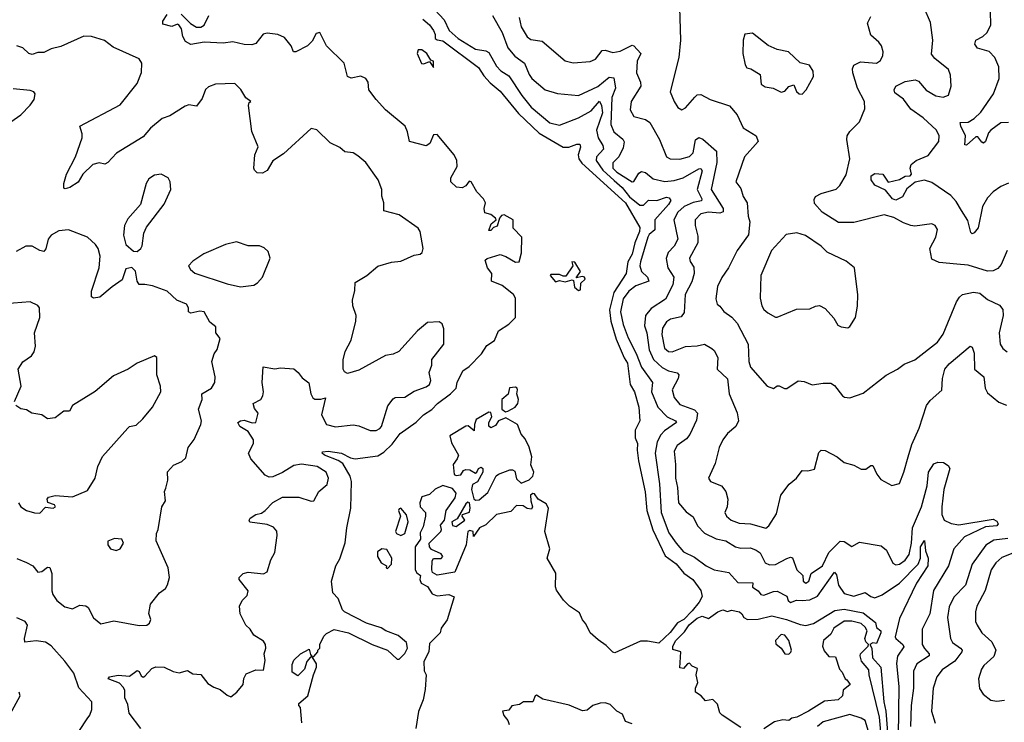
# Model space of a CAD drawing. Extents: x 1771496 to 1971148, y 471553 to 643630.
# Tile 565 of 656: x 1869769 to 1874924, y 600197 to 603872. Entities that reach past the tile are written whole.
import ezdxf

# ---------------------------------------------------------------- set-up
doc = ezdxf.new("R2010")
doc.units = 0

msp = doc.modelspace()

# ---------------------------------------------------------------- linework, layer by layer
at = {"layer": '0CON10XD'}
for points in [[(1873221.4, 603995), (1873228.9, 603765), (1873220, 603675), (1873174.2, 603494.2), (1873195, 603444), (1873215, 603413.8), (1873235, 603401.2), (1873255, 603411.2), (1873303.4, 603466.6), (1873315, 603478.8), (1873335, 603481.2), (1873383.3, 603455), (1873485, 603421.1), (1873524.4, 603375), (1873557.1, 603307.1), (1873623.8, 603265), (1873634.2, 603235), (1873563.5, 603155), (1873518.8, 603025), (1873545, 602988.6), (1873557.2, 602947.2), (1873578.2, 602915), (1873582.9, 602845), (1873591.5, 602815), (1873585, 602746.2), (1873525.5, 602665), (1873480.5, 602575), (1873445, 602524.2), (1873422.5, 602477.5), (1873412.7, 602412.7), (1873420, 602385), (1873435, 602374.4), (1873455, 602346.2), (1873497, 602317), (1873524.8, 602284.8), (1873582.8, 602175), (1873586.8, 602085), (1873594.6, 602055), (1873682.5, 601955), (1873716, 601944), (1873735, 601956.7), (1873745, 601956.7), (1873773, 601943), (1873785, 601944), (1873845, 601983.8), (1873875, 601980), (1873918.3, 601961.7), (1873975, 601972), (1874015, 601971.2), (1874035, 601958.8), (1874075.7, 601905.7), (1874087.7, 601897.7), (1874115, 601894.2), (1874185, 601918), (1874305, 602013.3), (1874365, 602044), (1874398.9, 602071.1), (1874455, 602092.9), (1874574.3, 602185), (1874602.7, 602227.3), (1874673.9, 602396.1), (1874688.9, 602421.1), (1874705, 602434.3), (1874762.6, 602447.4), (1874795, 602441.4), (1874835, 602409.2), (1874898.6, 602378.6), (1874915, 602356.2), (1874917.1, 602325), (1874896, 602235), (1874902.7, 602175), (1874915, 602151.9), (1874938.8, 602135)], [(1871943.1, 603923.1), (1871991, 603871), (1872018.1, 603815), (1872065, 603773.3), (1872155, 603718.8), (1872208.8, 603708.8), (1872225, 603700), (1872265, 603628.7), (1872288.2, 603605), (1872329.4, 603579.4), (1872398.1, 603475), (1872446.3, 603415), (1872545, 603333.3), (1872595, 603320), (1872695, 603358.4), (1872760.8, 603395), (1872805, 603445.7), (1872815, 603422.9), (1872820, 603385), (1872788.5, 603295), (1872797.4, 603255), (1872821.2, 603215), (1872825.8, 603195), (1872788, 603155), (1872786.5, 603135), (1872821.3, 603085), (1872880.6, 603030.6), (1872923.9, 602993.9), (1872961.3, 602945), (1873015, 602902.3), (1873035, 602901.8), (1873061.5, 602928.5), (1873105, 602926.2), (1873155, 602943.3), (1873169.9, 602939.9), (1873177.4, 602927.4), (1873166.1, 602905), (1873093.9, 602825), (1873095, 602773.1), (1873065, 602748.5), (1873057.5, 602735), (1873018.4, 602605), (1873016.3, 602585), (1873024.2, 602555), (1873055.3, 602525), (1873062.2, 602505), (1872995, 602479.8), (1872957.5, 602452.6), (1872928.5, 602411.5), (1872915.2, 602345), (1872928.2, 602278.1), (1872955, 602207.7), (1872996.8, 602126.8), (1873024.2, 602054.2), (1873081.4, 601975), (1873076.1, 601925), (1873110.2, 601845), (1873158.9, 601795), (1873203.1, 601775), (1873207.9, 601765), (1873145, 601722.4), (1873125, 601700.4), (1873106, 601664), (1873095.7, 601605.7), (1873118.5, 601445), (1873128.1, 601295), (1873168.1, 601188.1), (1873205, 601134.7), (1873245, 601089), (1873301.1, 601061.1), (1873362.5, 601015), (1873405, 600994.5), (1873480.9, 600980.9), (1873528.9, 600928.9), (1873606.3, 600926.3), (1873605, 600903.8), (1873635, 600885.6), (1873649.2, 600865), (1873665, 600862.7), (1873715, 600881.9), (1873735, 600882.4), (1873785, 600856.9), (1873792.8, 600835), (1873805, 600823.7), (1873835, 600836.7), (1873865.2, 600835.2), (1873905, 600838.4), (1873945, 600856.7), (1874035, 600982.2), (1874045, 600968.8), (1874054.8, 600915), (1874085, 600871.3), (1874135, 600857.7), (1874195, 600876), (1874225, 600854.5), (1874245, 600848.8), (1874285, 600864.1), (1874375, 600924.8), (1874472.2, 601025), (1874484.6, 601055), (1874485, 601115.6), (1874505, 601148.8), (1874510.6, 601095), (1874525.4, 601055), (1874523.5, 601015), (1874464, 600925), (1874375, 600740.9), (1874352, 600645), (1874355.3, 600635), (1874392.4, 600605), (1874397.8, 600592.2), (1874365, 600542.7), (1874358.7, 600505), (1874370.9, 600385), (1874368.1, 600125)], [(1874945, 603017.1), (1874905, 602999.4), (1874865, 602972.2), (1874835, 602940), (1874808.5, 602895), (1874785.8, 602784.2), (1874765, 602756.9), (1874755, 602753.1), (1874748.6, 602758.6), (1874732.6, 602822.6), (1874698.7, 602875), (1874671.3, 602921.3), (1874643.5, 602953.5), (1874545, 603021.4), (1874505, 603033.3), (1874457.7, 603022.3), (1874412.4, 602987.6), (1874390, 602945), (1874355, 602927.7), (1874338.9, 602935), (1874300.8, 602980.8), (1874245, 603006.2), (1874225.7, 603035), (1874225.8, 603055), (1874245, 603068.5), (1874287.5, 603065), (1874315, 603022.5), (1874375, 603036.7), (1874405, 603053.3), (1874430, 603055), (1874437.5, 603065), (1874431.2, 603095), (1874436, 603115), (1874462.5, 603135), (1874525, 603162), (1874580.7, 603235), (1874581.8, 603265), (1874568.2, 603295), (1874499.5, 603359.5), (1874434.8, 603404.8), (1874395, 603456.4), (1874350.3, 603490.3), (1874347.8, 603505), (1874356, 603524), (1874405, 603549.5), (1874457.6, 603557.6), (1874475, 603550), (1874515, 603504.5), (1874564.8, 603474.8), (1874602.8, 603467.2), (1874631.7, 603478.3), (1874645.4, 603525), (1874642.1, 603582.1), (1874632.1, 603612.1), (1874559.7, 603669.7), (1874541.8, 603691.8), (1874548.9, 603765), (1874537, 603857), (1874504.1, 603934.1)], [(1874873.9, 603673.9), (1874845, 603705.5), (1874782.6, 603722.6), (1874769.6, 603745), (1874775.3, 603764.7), (1874811.9, 603785), (1874833.5, 603805), (1874853.3, 603845), (1874851.9, 603915)], [(1871155, 603778.9), (1871120, 603795), (1871065, 603801.6), (1871044.2, 603795.8), (1871005, 603748.6), (1870985, 603740.6), (1870945, 603742.9), (1870885, 603756.7), (1870835, 603748.8), (1870735, 603754.2), (1870665, 603742), (1870637.7, 603757.7), (1870624, 603785), (1870615.7, 603825), (1870603.3, 603845), (1870595, 603849.2), (1870565, 603837.1), (1870519.5, 603849.5), (1870518.6, 603865), (1870541.3, 603898.7)], [(1870615, 603902), (1870662.9, 603852.9), (1870695, 603833.6), (1870717, 603833), (1870735, 603844.2), (1870760, 603895)], [(1871879.7, 603875), (1871914.6, 603845), (1871935.3, 603815), (1871944.2, 603795), (1871945, 603773.6), (1871955, 603766.5), (1871985, 603762.4), (1872171.8, 603621.8), (1872198.9, 603578.9), (1872232.2, 603542.2), (1872285, 603498.5), (1872381, 603381), (1872489.3, 603279.3), (1872615, 603206.3), (1872644.8, 603205.2), (1872685, 603221.1), (1872701.3, 603221.3), (1872705.9, 603205), (1872692.2, 603165), (1872695.8, 603145), (1872712.3, 603122.3), (1872941.1, 602915), (1873015.5, 602785.5), (1873013.8, 602765), (1872989.7, 602705), (1872975, 602645.4), (1872953.2, 602605), (1872944, 602545), (1872879.1, 602445), (1872856.1, 602355), (1872863, 602295), (1872891.7, 602201.7), (1872932.9, 602102.9), (1872950.3, 602075), (1872964.4, 601965), (1872987.3, 601925), (1873010.7, 601845), (1873016, 601775), (1872992, 601725), (1872992, 601685), (1873004, 601655), (1873001.2, 601621.2), (1873007.9, 601565), (1873043.3, 601403.3), (1873053.1, 601305), (1873083.7, 601203.7), (1873147.7, 601067.7), (1873205, 601025.4), (1873246.5, 600976.5), (1873292.2, 600945), (1873335, 600886.7), (1873342, 600855), (1873325.6, 600825), (1873289, 600781), (1873245.2, 600734.8), (1873212.9, 600717.1), (1873175, 600666.2), (1873115, 600610.4), (1873055, 600622.1), (1873019, 600621), (1872885, 600561.2), (1872875, 600563.8), (1872839.6, 600599.6), (1872798.3, 600628.3), (1872756.2, 600665), (1872732.3, 600712.3), (1872715, 600732.5), (1872700.3, 600770.3), (1872648, 600805), (1872615.4, 600835.4), (1872579.1, 600889.1), (1872574.5, 600905.5), (1872576.7, 600976.7), (1872530, 601055), (1872543.8, 601105), (1872518.8, 601195), (1872536.8, 601316.8), (1872525, 601340), (1872483.3, 601365), (1872465, 601392.5), (1872455, 601393.3), (1872444, 601385), (1872444.3, 601355), (1872454, 601325), (1872448.3, 601311.7), (1872426.7, 601315), (1872405, 601329.2), (1872369.5, 601330.5), (1872340, 601300), (1872265, 601284.4), (1872210.3, 601229.7), (1872176.2, 601215), (1872145, 601170), (1872142.5, 601195), (1872125, 601201.2), (1872115, 601196), (1872106.9, 601125), (1872046.8, 600983.2), (1871955, 600966.5), (1871930.7, 600980.7), (1871926.9, 600995), (1871928.5, 601041.5), (1871935, 601054), (1871975, 601053.9), (1871984.4, 601065), (1871975, 601078.8), (1871925, 601101.1), (1871914.7, 601115), (1871912, 601135), (1871974.5, 601195), (1871978.1, 601205), (1871971.5, 601228.5), (1871992.4, 601255), (1872001.9, 601305), (1872049.2, 601370.8), (1872054.8, 601395), (1872035, 601419.8), (1871985, 601436.2), (1871943.7, 601416.3), (1871915, 601389.2), (1871875, 601377.1), (1871864.8, 601345), (1871866.3, 601325), (1871894.4, 601295), (1871893.3, 601275), (1871880.8, 601219.2), (1871865, 601188.8), (1871867.9, 601155), (1871839.5, 601115), (1871839.3, 600995), (1871848.5, 600978.5), (1871868, 600965), (1871863.3, 600945), (1871870.4, 600925), (1871905, 600907.1), (1871928.8, 600868.8), (1871955, 600859.1), (1872015.2, 600865.2), (1872043.6, 600853.6), (1872007.3, 600732.7), (1871975, 600690), (1871970, 600665), (1871915, 600610), (1871910.5, 600565), (1871885.7, 600515), (1871886.2, 600466.2), (1871896.7, 600445), (1871891.7, 600368.3), (1871881.2, 600315), (1871856.3, 600253.7), (1871843.6, 600165)], [(1872244.7, 603894.7), (1872295.2, 603805.2), (1872324.8, 603724.8), (1872361.8, 603681.8), (1872412.1, 603645), (1872435.9, 603585), (1872450.3, 603565), (1872520.8, 603505), (1872585, 603485.6), (1872695, 603476.5), (1872795, 603522.2), (1872855, 603572.2), (1872879.2, 603569.1), (1872887.9, 603515), (1872869.7, 603465), (1872863.3, 603325), (1872880, 603285), (1872926.7, 603246.7), (1872933.8, 603233.8), (1872927.6, 603202.4), (1872905.5, 603155), (1872875, 603122.9), (1872874.4, 603095), (1872895, 603075.2), (1872975, 603023.5), (1872985, 603025.7), (1873010.8, 603069.1), (1873025, 603079.1), (1873045, 603073.6), (1873085, 603039.2), (1873146.3, 603026.3), (1873195, 603030.7), (1873243.1, 603045), (1873325, 603092), (1873335, 603093.6), (1873342.4, 603082.4), (1873316.2, 602985), (1873340.6, 602935), (1873337.8, 602925), (1873295, 602915.6), (1873248, 602895), (1873215, 602865.4), (1873193.3, 602825), (1873214, 602725), (1873195, 602688.5), (1873163.9, 602655), (1873153.9, 602623.9), (1873161.5, 602575), (1873192.8, 602525), (1873188.9, 602485), (1873150.3, 602409.8), (1873075, 602361.5), (1873045.5, 602325), (1873040.3, 602270.3), (1873051.4, 602235), (1873064.7, 602145), (1873087.5, 602095), (1873133.3, 602053.3), (1873165.4, 602035.4), (1873211.5, 602025), (1873220.6, 602015), (1873216.1, 601995), (1873185, 601936), (1873195, 601896.7), (1873225, 601859.6), (1873301.5, 601831.5), (1873317.1, 601815), (1873312.2, 601777.8), (1873278.2, 601701.8), (1873259.5, 601680.5), (1873211.2, 601645), (1873194.7, 601615), (1873202.3, 601545), (1873201.5, 601475), (1873213.1, 601425), (1873218, 601345), (1873257.3, 601297.3), (1873295, 601271.9), (1873317.9, 601225), (1873355, 601186.8), (1873415, 601156.5), (1873466.1, 601146.1), (1873516.2, 601115), (1873545, 601108.1), (1873595, 601109.6), (1873625, 601098.5), (1873645, 601083.1), (1873672.2, 601032.2), (1873695, 601020.7), (1873725, 601023.5), (1873785, 601054.7), (1873805, 601060.6), (1873815, 601056.7), (1873838.1, 600995), (1873868.1, 600965), (1873870, 600935), (1873885, 600924.6), (1873900, 600935), (1873912.5, 600975), (1873972.5, 601015), (1874004.5, 601085), (1874065, 601144.3), (1874085, 601142.5), (1874125, 601116.2), (1874165, 601138.8), (1874279.7, 601119.7), (1874307.2, 601097.2), (1874340.2, 601030.2), (1874355, 601021.4), (1874375, 601024.4), (1874405, 601044.6), (1874425.2, 601075), (1874437.6, 601135), (1874442.7, 601215), (1874489.2, 601325), (1874519, 601435), (1874526.5, 601505), (1874555, 601550), (1874575, 601557.9), (1874605, 601555.6), (1874630.3, 601540.3), (1874638.6, 601525), (1874606.8, 601415), (1874595.7, 601325), (1874596.2, 601285), (1874608.5, 601255), (1874645, 601236.6), (1874685, 601231), (1874865, 601259.3), (1874885, 601248.9), (1874891.9, 601235), (1874885, 601224.6), (1874825, 601219.8), (1874715, 601166.9), (1874659.1, 601105), (1874632.1, 601015), (1874552.6, 600887.4), (1874532.8, 600765), (1874493.1, 600685), (1874494.3, 600605), (1874505, 600582.9), (1874530.9, 600555), (1874530.6, 600545), (1874466.1, 600503.9), (1874448.1, 600465), (1874447.9, 600375), (1874436.5, 600285), (1874433.1, 600175)], [(1872383.2, 603883.2), (1872394.7, 603834.7), (1872425, 603782.9), (1872445, 603769.5), (1872505, 603760.9), (1872625, 603656.7), (1872666.6, 603646.6), (1872755, 603653.1), (1872783.7, 603666.3), (1872819.1, 603710.9), (1872835, 603712.2), (1872875, 603700.5), (1872912.1, 603707.9), (1872975, 603739.4), (1872985, 603735.7), (1873020, 603695), (1873001.8, 603655), (1872997.9, 603595), (1873019.5, 603545), (1873020.5, 603525), (1872969.6, 603445), (1872965, 603400), (1872985, 603365.7), (1873045, 603350.7), (1873067.7, 603335), (1873118.2, 603245), (1873154.7, 603154.7), (1873174.7, 603144.7), (1873225, 603143.2), (1873275, 603156.7), (1873295, 603176), (1873306.4, 603243.6), (1873325, 603255.9), (1873345, 603248.2), (1873417.8, 603185), (1873419.3, 603125), (1873389.2, 602985), (1873451.1, 602885), (1873452.2, 602867.8), (1873435, 602860), (1873375, 602865.2), (1873335, 602856.2), (1873305.4, 602825), (1873305, 602796.7), (1873319.9, 602739.9), (1873319.1, 602705), (1873275.6, 602625), (1873278.3, 602608.3), (1873298.3, 602578.3), (1873299.7, 602545), (1873288.3, 602501.7), (1873253.1, 602435), (1873248.4, 602341.6), (1873231.2, 602318.8), (1873175.4, 602305.4), (1873155, 602291.5), (1873135, 602259.4), (1873130, 602225), (1873144.7, 602155), (1873165, 602137.3), (1873185, 602135.5), (1873255, 602162.9), (1873315, 602165.6), (1873355, 602175.6), (1873391.7, 602151.7), (1873405, 602141.2), (1873423.1, 602105), (1873421.2, 602045), (1873474.5, 601994.5), (1873483.9, 601915), (1873525, 601816.2), (1873532.1, 601775), (1873517.5, 601745), (1873475, 601708.2), (1873449.6, 601675), (1873431.2, 601635), (1873409.7, 601550.3), (1873374.5, 601474.5), (1873385, 601457.5), (1873443.8, 601433.8), (1873465.5, 601405), (1873475.5, 601365), (1873472.5, 601325), (1873461.4, 601295), (1873469.5, 601275), (1873494.4, 601255), (1873535, 601238.8), (1873595, 601235.8), (1873675, 601213.2), (1873690.5, 601225), (1873731.7, 601288.3), (1873754.2, 601385.8), (1873797.6, 601442.4), (1873835.8, 601475), (1873865, 601513.8), (1873895, 601512), (1873929.5, 601520.5), (1873952.1, 601607.9), (1873965, 601620), (1873985, 601619.2), (1874048.8, 601585), (1874085, 601556), (1874135, 601542), (1874175, 601522), (1874198.8, 601521.2), (1874225, 601541.2), (1874235, 601541.2), (1874255.8, 601495.8), (1874277.3, 601467.3), (1874335, 601435.8), (1874374.1, 601445.9), (1874398.1, 601505), (1874420.6, 601585), (1874438.9, 601651.1), (1874477.8, 601735), (1874515.5, 601855), (1874535, 601880.6), (1874596.9, 601935), (1874599.7, 601995), (1874612.9, 602045), (1874635, 602071.8), (1874745, 602164.2), (1874755, 602158.8), (1874765, 602127.5), (1874767.5, 602045), (1874816.7, 602005), (1874822.5, 601945), (1874835, 601920.8), (1874895, 601871.5), (1874935, 601856.9)], [(1874937.8, 602665), (1874907.7, 602592.3), (1874889.1, 602570.9), (1874865, 602558.9), (1874835, 602556.4), (1874735, 602587.7), (1874675, 602592.9), (1874583, 602603), (1874545, 602619.2), (1874533.8, 602675), (1874565.6, 602735), (1874574, 602775), (1874561.2, 602795), (1874545, 602804), (1874455, 602792.5), (1874435, 602795.8), (1874395, 602810), (1874345, 602838.5), (1874295, 602852.5), (1874135, 602811.1), (1874055, 602812.1), (1873969.3, 602865), (1873930.8, 602910.8), (1873927.4, 602932.6), (1873935, 602946.9), (1873965, 602962.7), (1874044.1, 602985.9), (1874062.2, 603005), (1874095, 603061.2), (1874115.3, 603145), (1874098.5, 603245), (1874101.2, 603265), (1874115, 603287.1), (1874165, 603338), (1874193.7, 603406.3), (1874192.2, 603445), (1874154.7, 603514.7), (1874130, 603595), (1874128.9, 603615), (1874136.3, 603633.7), (1874171.1, 603651.1), (1874255, 603645.6), (1874275, 603658.6), (1874287.9, 603685), (1874289.2, 603705), (1874280.5, 603735), (1874266.9, 603755), (1874225, 603790.8), (1874207.5, 603855), (1874225, 603888.8)], [(1871246.1, 600193.9), (1871240, 600275), (1871230, 600285), (1871230, 600295), (1871277.5, 600335), (1871306.7, 600445), (1871323.3, 600485), (1871323, 600503), (1871300, 600540), (1871291.7, 600538.3), (1871272.5, 600515), (1871260, 600475), (1871225, 600440), (1871195, 600460), (1871195, 600500), (1871205, 600522.5), (1871240, 600555), (1871285, 600580), (1871291.7, 600551.7), (1871300, 600540), (1871308.3, 600541.7), (1871330, 600565), (1871330, 600575), (1871340, 600585), (1871340, 600605), (1871361.7, 600648.3), (1871375, 600662.5), (1871415, 600683.3), (1871490, 600665), (1871615, 600604), (1871695.1, 600575.1), (1871745, 600527.5), (1871755, 600527.1), (1871785, 600556.8), (1871799.8, 600585), (1871794.2, 600615), (1871750.5, 600650.5), (1871685.8, 600675), (1871661.9, 600691.9), (1871585, 600715.6), (1871468.8, 600775), (1871458.8, 600785), (1871436.7, 600845), (1871408, 600875), (1871401.2, 600935), (1871424.6, 601015.4), (1871445, 601052.5), (1871473.3, 601136.7), (1871481.8, 601215), (1871502.7, 601317.3), (1871506.6, 601456.6), (1871499.6, 601485), (1871461, 601551), (1871436.7, 601566.7), (1871364.4, 601595), (1871352.9, 601605), (1871355, 601612.5), (1871385, 601615.4), (1871453.3, 601605), (1871500.7, 601580.7), (1871525, 601575.2), (1871645, 601591.3), (1871675, 601610.3), (1871718.5, 601651.5), (1871761.8, 601708.2), (1871845, 601767.7), (1871884, 601806), (1871927, 601833), (1871956.2, 601865), (1872024.6, 601915), (1872053.5, 601945), (1872059.1, 601975), (1872089.2, 602035), (1872121.8, 602058.2), (1872186.7, 602125), (1872215, 602168.6), (1872255.6, 602195), (1872276, 602245), (1872330.5, 602279.5), (1872364.3, 602315), (1872365, 602416.2), (1872354, 602435), (1872295, 602482), (1872240, 602505), (1872241.2, 602545), (1872217.5, 602575), (1872206.7, 602615), (1872216.1, 602623.9), (1872285, 602644), (1872314.2, 602634.2), (1872365, 602604.2), (1872383.6, 602606.4), (1872396.7, 602653.3), (1872397.1, 602735), (1872352, 602782), (1872352.2, 602825), (1872305, 602852.5), (1872291.2, 602848.8), (1872281.2, 602835), (1872268, 602792), (1872250, 602785), (1872235, 602770), (1872225, 602770), (1872236.7, 602805), (1872263.8, 602825), (1872260, 602835), (1872235, 602852.9), (1872205, 602862.5), (1872201.1, 602885), (1872207.8, 602915), (1872196.9, 602935), (1872162.5, 602972.5), (1872132.5, 603025), (1872123, 603027), (1872105, 603003.3), (1872085, 602993.3), (1872056.4, 602996.4), (1872026.7, 603025), (1872026.2, 603045), (1872058.8, 603105), (1872057.5, 603135), (1872043.3, 603165), (1871955, 603271.2), (1871935, 603270), (1871916.7, 603225), (1871897, 603213), (1871810, 603235), (1871800, 603285), (1871787.1, 603315), (1871685, 603401.4), (1871635, 603454.2), (1871597.5, 603505), (1871593.3, 603545), (1871580.6, 603565), (1871555, 603576.9), (1871505, 603567.1), (1871486, 603575), (1871467.1, 603645), (1871375.9, 603735.9), (1871340, 603805), (1871320.7, 603799.3), (1871300.5, 603759.5), (1871276.7, 603735), (1871215, 603703.8), (1871202.5, 603705), (1871191.2, 603735), (1871155, 603778.9)], [(1870405, 600441.2), (1870415, 600434.2), (1870425, 600438.8), (1870461.2, 600478.8), (1870482.3, 600487.7), (1870525, 600485.7), (1870573.3, 600463.3), (1870605, 600456.8), (1870647.4, 600467.4), (1870675, 600450.9), (1870718, 600448), (1870755, 600400.9), (1870785, 600380.8), (1870818.5, 600368.5), (1870855, 600338.8), (1870875, 600330.9), (1870906.7, 600355), (1870938.8, 600395), (1870943, 600427), (1870955, 600450), (1871005, 600471.2), (1871045, 600470), (1871055, 600520), (1871049.1, 600555), (1871058.1, 600585), (1871056, 600605), (1871045, 600621.2), (1870995, 600653.3), (1870976.2, 600685), (1870952.5, 600705), (1870922.9, 600765), (1870919.2, 600805), (1870934.2, 600835), (1870959.4, 600860.6), (1870965.5, 600885), (1870918.8, 600945), (1870917.5, 600955), (1870940, 600975), (1870965, 600982.3), (1871045.4, 600974.6), (1871065.5, 600984.5), (1871083.6, 601046.4), (1871104.2, 601085), (1871117.5, 601175), (1871115, 601196.7), (1871098.6, 601218.6), (1871065, 601231.4), (1870974.1, 601244.1), (1870970, 601255), (1870976.7, 601265), (1871005, 601284), (1871035, 601291.9), (1871055, 601304.4), (1871095, 601346.9), (1871144.5, 601375.5), (1871230, 601375), (1871295, 601353.3), (1871310, 601355), (1871336, 601405), (1871378.3, 601441.7), (1871385.7, 601475), (1871372.9, 601505), (1871325.8, 601535), (1871245, 601547.7), (1871205, 601540.9), (1871145, 601504.2), (1871095, 601480.8), (1871075, 601479.2), (1871055, 601489.4), (1870978.5, 601575), (1870967.5, 601605), (1870994, 601655), (1870994, 601675), (1870965, 601718), (1870922.2, 601745), (1870911.5, 601765), (1870925.3, 601774.7), (1870945, 601777.7), (1870985.9, 601764.1), (1871006.2, 601765), (1871018, 601815), (1870998.8, 601838.8), (1870992, 601865), (1871031.2, 601885), (1871042.9, 601905), (1871046.4, 601926.4), (1871038.5, 601975), (1871044, 602056), (1871105, 602046.2), (1871135, 602051.2), (1871205, 602046.2), (1871227.7, 602027.7), (1871248.3, 601998.3), (1871283.6, 601973.6), (1871293.3, 601915), (1871303.6, 601893.6), (1871315, 601887.5), (1871345, 601887.5), (1871370, 601895), (1871349.2, 601805), (1871375, 601754.4), (1871422.9, 601742.9), (1871515, 601752.5), (1871545, 601747.5), (1871603.4, 601723.4), (1871635, 601724.4), (1871655, 601733.6), (1871663.9, 601745), (1871696.9, 601853.1), (1871725, 601889.2), (1871735, 601895.6), (1871785, 601897.8), (1871835, 601929.5), (1871897.8, 601952.2), (1871915.4, 601964.6), (1871921.4, 601985), (1871912.7, 602027.3), (1871926, 602065), (1871927.5, 602095), (1871989.2, 602175), (1871988.8, 602255), (1871980.7, 602280.7), (1871965, 602292.5), (1871905, 602288.8), (1871852.5, 602245), (1871753.6, 602136.4), (1871725, 602123.3), (1871685, 602116.2), (1871545, 602038.8), (1871485, 602022.5), (1871470, 602030), (1871462.5, 602045), (1871463, 602093), (1871473.9, 602136.1), (1871503.9, 602196.1), (1871528.8, 602295), (1871530, 602325), (1871513.3, 602375), (1871511.2, 602405), (1871523.8, 602455), (1871525, 602497.5), (1871585.8, 602534.2), (1871645, 602583.3), (1871715, 602603.3), (1871765, 602610), (1871835, 602640), (1871865, 602646.2), (1871876, 602655), (1871880.8, 602675), (1871865.6, 602764.4), (1871855, 602782), (1871755, 602851.2), (1871675, 602872.5), (1871676.2, 602915), (1871665, 602950), (1871664.4, 602985), (1871645.4, 603035), (1871581.9, 603125), (1871539.4, 603159.4), (1871515, 603176.5), (1871471.7, 603181.7), (1871445, 603204), (1871395, 603228), (1871325, 603296.2), (1871295, 603303.3), (1871149.5, 603170.5), (1871095, 603134), (1871065, 603084.2), (1871040.3, 603069.7), (1871011.9, 603071.9), (1870998, 603085), (1870995.8, 603095.8), (1871001.1, 603165), (1871017, 603207), (1870985, 603287.5), (1870966.7, 603423.3), (1870971.3, 603438.7), (1870980, 603445), (1870952.8, 603462.8), (1870927.8, 603507.8), (1870895, 603538.1), (1870795, 603534.3), (1870758.5, 603521.5), (1870742.9, 603507.1), (1870725, 603460), (1870695, 603419.2), (1870655, 603427.1), (1870635, 603420), (1870555, 603369.1), (1870515, 603355.6), (1870455, 603305.4), (1870415, 603260.4), (1870275.7, 603175), (1870231.2, 603125), (1870215, 603117.5), (1870185, 603123.3), (1870152, 603115), (1870100.8, 603065), (1870075, 603023.3), (1870032.5, 602995), (1870007.5, 602987.5), (1870001.2, 602991.2), (1870000.8, 603015), (1870014.4, 603065), (1870061.1, 603155), (1870095.6, 603255), (1870097.1, 603275), (1870084.2, 603315.8), (1870295, 603427.8), (1870385, 603538.5), (1870406.2, 603596.2), (1870408.9, 603645), (1870395, 603668.1), (1870258.1, 603728.1), (1870214.2, 603764.2), (1870144.7, 603784.7), (1870105, 603785.4), (1869985, 603732.1), (1869935, 603720.4), (1869895, 603700.9), (1869865, 603701.1), (1869835, 603690.7), (1869816.9, 603695), (1869785.8, 603725.8), (1869755, 603735.3)], [(1873865, 603483.3), (1873886.7, 603505), (1873924, 603575), (1873922.3, 603602.3), (1873903.9, 603633.9), (1873855, 603647.5), (1873794, 603704), (1873735, 603715.6), (1873687, 603737), (1873605, 603801.2), (1873565, 603796), (1873556, 603765), (1873554.4, 603695), (1873566.7, 603636.7), (1873575, 603620.8), (1873596.2, 603615), (1873645, 603586.2), (1873650, 603535), (1873670.9, 603520.9), (1873713.4, 603513.4), (1873755, 603492.9), (1873775, 603498), (1873795, 603523.3), (1873821.7, 603531.7), (1873835, 603497.5), (1873850, 603485), (1873865, 603483.3)], [(1871935, 603622.5), (1871935.7, 603655), (1871920.8, 603660.8), (1871901.5, 603695), (1871875, 603715.3), (1871854.7, 603715.3), (1871850.4, 603695), (1871873.6, 603643.6), (1871885, 603642.2), (1871914.1, 603654.1), (1871935, 603622.5)], [(1874946, 603335), (1874905, 603332.7), (1874852.2, 603295), (1874840.1, 603279.9), (1874825, 603235.7), (1874815, 603226.7), (1874805, 603231.1), (1874785, 603258.9), (1874775, 603260), (1874725, 603216), (1874717, 603217), (1874721.2, 603265), (1874696.5, 603315), (1874693.1, 603335), (1874735, 603336.2), (1874765.2, 603354.8), (1874800.7, 603389.3), (1874866.1, 603485), (1874897.3, 603565), (1874895.3, 603625), (1874873.9, 603673.9)], [(1869722.4, 603337.6), (1869775.6, 603375), (1869824.3, 603425), (1869845.6, 603455), (1869850.8, 603485), (1869843.3, 603495), (1869825, 603502), (1869735, 603511.5)], [(1870385, 602660), (1870403.8, 602675), (1870410.9, 602689.1), (1870420, 602755), (1870432.9, 602787.1), (1870525, 602907.5), (1870560, 602985), (1870556.7, 603025), (1870547.5, 603045), (1870510, 603065), (1870475, 603058.8), (1870445, 603040), (1870432, 603015), (1870401.2, 602905), (1870335, 602830), (1870318, 602795), (1870312.9, 602745), (1870325, 602696.7), (1870365, 602661.2), (1870385, 602660)], [(1869754.6, 601054.6), (1869805, 601033.3), (1869837.5, 601015), (1869865, 600983.3), (1869885, 600985.7), (1869915, 601009.4), (1869927.4, 601007.4), (1869937.9, 600975), (1869937.7, 600885), (1869942.7, 600865), (1869963.6, 600835), (1870005, 600800.9), (1870045, 600790.6), (1870085, 600810.6), (1870115, 600805.8), (1870127.2, 600797.2), (1870155, 600744), (1870195, 600712.9), (1870262, 600728), (1870395, 600704.4), (1870435, 600706.2), (1870448.8, 600715), (1870455.8, 600734.2), (1870446.1, 600766.1), (1870454, 600815), (1870501.2, 600875), (1870532.3, 600897.7), (1870543.9, 600916.1), (1870554, 600955), (1870546, 601005), (1870484.1, 601145.9), (1870486, 601185), (1870494.4, 601205.6), (1870513.1, 601325), (1870531.9, 601355), (1870528, 601405), (1870535, 601422.5), (1870545.7, 601464.3), (1870542.6, 601507.4), (1870575, 601542.9), (1870618.3, 601561.7), (1870638.7, 601581.3), (1870651.4, 601635), (1870682.9, 601677.1), (1870718.2, 601755), (1870720.4, 601775), (1870705.3, 601835), (1870725.4, 601885), (1870722, 601915), (1870772.9, 601945), (1870791.5, 601975), (1870792.7, 602005), (1870775.5, 602085), (1870787.1, 602125), (1870803.2, 602146.8), (1870818.2, 602205), (1870795.6, 602235), (1870795.4, 602265.4), (1870765, 602290), (1870735, 602344.4), (1870712.7, 602347.3), (1870665, 602336.7), (1870653.8, 602345), (1870653.3, 602365), (1870642.5, 602385), (1870592.5, 602405), (1870542.1, 602452.1), (1870465, 602480), (1870425, 602488), (1870395, 602486.7), (1870383.9, 602503.9), (1870375, 602557.5), (1870355.8, 602575.8), (1870325, 602568.8), (1870305, 602512.5), (1870253.3, 602475), (1870189.5, 602420.5), (1870155, 602416.2), (1870145, 602423.3), (1870145, 602452.5), (1870185.4, 602575), (1870190, 602635), (1870180.6, 602675), (1870167.1, 602697.1), (1870125.2, 602735.2), (1870025, 602773.8), (1869975, 602768.8), (1869935, 602745.5), (1869919.2, 602725), (1869905.9, 602674.1), (1869895, 602660.6), (1869875, 602664.6), (1869835, 602688.2), (1869802, 602688), (1869750.3, 602659.7)], [(1874105, 602261.2), (1874115, 602267.5), (1874143.8, 602315), (1874155.9, 602374.1), (1874156.1, 602433.9), (1874138.8, 602575), (1874095, 602610), (1873997.1, 602657.1), (1873965, 602688.6), (1873883.3, 602743.3), (1873838.2, 602758.2), (1873781.1, 602748.9), (1873704.5, 602665), (1873649, 602535), (1873646, 602415), (1873653.8, 602375), (1873665, 602356.2), (1873685, 602338.8), (1873725, 602316), (1873735, 602316), (1873835, 602358), (1873905, 602359.2), (1873935, 602374.2), (1873956.8, 602376.8), (1873985, 602362), (1874030.3, 602310.3), (1874052.5, 602275), (1874070, 602265), (1874105, 602261.2)], [(1870925, 602475.8), (1870995, 602484.2), (1871015, 602496.2), (1871040, 602525), (1871080, 602625), (1871069.3, 602659.3), (1871048.3, 602678.3), (1871025, 602688.8), (1870965, 602690), (1870905, 602710), (1870846.4, 602696.4), (1870733, 602647), (1870675, 602608.8), (1870653.8, 602585), (1870663.3, 602565), (1870686.6, 602546.6), (1870855, 602490), (1870925, 602475.8)], [(1872695, 602455.6), (1872705, 602458.6), (1872706.5, 602495), (1872728.8, 602515), (1872726, 602525), (1872715, 602529.2), (1872681.7, 602521.7), (1872705.4, 602555), (1872675, 602603.3), (1872660, 602605), (1872664.2, 602585), (1872628.8, 602531.2), (1872615, 602530), (1872595, 602540), (1872550.5, 602539.5), (1872546.7, 602535), (1872575, 602500.8), (1872595, 602508.8), (1872625, 602502), (1872661.7, 602511.7), (1872667.7, 602507.7), (1872673.5, 602473.5), (1872695, 602455.6)], [(1869742, 601875), (1869776.9, 601955), (1869760.8, 602045), (1869785, 602082.5), (1869832, 602115), (1869845.6, 602135), (1869852.2, 602165), (1869847.8, 602235), (1869875.7, 602315), (1869873.3, 602365), (1869865, 602376.7), (1869825, 602396.2), (1869693.8, 602386.2)], [(1869762.9, 601345), (1869776, 601325), (1869805, 601304.4), (1869847.3, 601292.7), (1869875, 601292), (1869905, 601322.5), (1869945, 601316.7), (1869956.1, 601323.9), (1869952.5, 601335), (1869917, 601347), (1869913.8, 601365), (1869920, 601375), (1869955, 601383.8), (1870045, 601376.9), (1870125, 601410), (1870163.8, 601475), (1870178.6, 601535), (1870203.2, 601586.8), (1870335, 601735.6), (1870345, 601744.3), (1870378.8, 601751.2), (1870414.4, 601785), (1870465, 601845.8), (1870508.4, 601925), (1870505.8, 601955.8), (1870487.5, 602015), (1870487.5, 602105), (1870475, 602113.3), (1870385, 602076.2), (1870337.5, 602045), (1870260.3, 602009.7), (1870165, 601928.1), (1870046.2, 601855), (1870030, 601825), (1870000, 601825), (1869955, 601789.2), (1869915, 601783.8), (1869885, 601805.8), (1869833.4, 601813.4), (1869805, 601832.5), (1869775, 601836.7), (1869750, 601855)], [(1872311.7, 601821.7), (1872325, 601824.5), (1872363.8, 601845), (1872376.7, 601865), (1872380, 601885), (1872371.1, 601915), (1872375.7, 601935.7), (1872374.3, 601945), (1872365, 601950.9), (1872333.1, 601946.9), (1872326.6, 601913.4), (1872292.5, 601885), (1872292.5, 601835), (1872311.7, 601821.7)], [(1872155, 601360), (1872175, 601361.5), (1872220.6, 601399.4), (1872264.2, 601485.8), (1872275, 601494.6), (1872335, 601518.5), (1872348.5, 601518.5), (1872360.8, 601510.8), (1872370, 601470), (1872395, 601448.8), (1872435.6, 601465), (1872454.7, 601485.3), (1872461.4, 601505), (1872444.8, 601544.8), (1872451.1, 601585), (1872437, 601637), (1872415, 601679.4), (1872394.3, 601704.3), (1872374.5, 601755), (1872315, 601790), (1872276.2, 601773.8), (1872260.6, 601749.4), (1872235, 601738.2), (1872225.4, 601745.4), (1872224.6, 601765), (1872240.6, 601795), (1872235, 601817.5), (1872225, 601820), (1872158.3, 601781.7), (1872149.4, 601755), (1872147.6, 601722.4), (1872117.3, 601747.3), (1872105, 601747.1), (1872020.6, 601695), (1872029.1, 601659.1), (1872066.2, 601595), (1872060, 601575), (1872037.9, 601545), (1872044.2, 601494.2), (1872055, 601487.9), (1872077.8, 601492.2), (1872092.5, 601515), (1872105, 601520.4), (1872125, 601517.1), (1872155, 601500), (1872162.5, 601505), (1872170.6, 601525), (1872185, 601532.5), (1872193.3, 601525), (1872193.6, 601506.4), (1872165.5, 601455), (1872139.6, 601440.4), (1872135.3, 601415), (1872146.2, 601366.2), (1872155, 601360)], [(1872055, 601222.2), (1872098.8, 601255), (1872086, 601275), (1872087.5, 601285), (1872123.5, 601296.5), (1872128.3, 601318.3), (1872123.3, 601345), (1872115, 601348.1), (1872105, 601339.2), (1872059.1, 601260.9), (1872030.9, 601245), (1872035, 601225.8), (1872055, 601222.2)], [(1871765, 601174.6), (1871785.3, 601184.7), (1871802.7, 601245), (1871795, 601283.1), (1871765, 601317.8), (1871755, 601313.8), (1871751.8, 601305), (1871762.2, 601275), (1871737.5, 601195), (1871741.9, 601185), (1871765, 601174.6)], [(1870275, 601095.7), (1870295, 601104.2), (1870312.5, 601135), (1870303.3, 601155), (1870265, 601158.9), (1870230, 601145), (1870230, 601125), (1870245, 601104.3), (1870275, 601095.7)], [(1874941.5, 601158.5), (1874869.2, 601150.8), (1874826.5, 601123.5), (1874755.9, 601024.1), (1874720.3, 600915), (1874658.6, 600851.4), (1874635, 600802), (1874625.8, 600745.8), (1874641.2, 600635), (1874653.1, 600615), (1874695, 600584.4), (1874702.5, 600575), (1874701.2, 600565), (1874665, 600516.4), (1874597.7, 600472.3), (1874569.6, 600435), (1874551.8, 600375), (1874543.1, 600255), (1874562.3, 600192.3)], [(1871695, 601001.2), (1871715.6, 601024.4), (1871717.9, 601055), (1871691, 601101), (1871665, 601105.4), (1871641.7, 601088.3), (1871641.8, 601065), (1871661, 601031), (1871690, 601015), (1871687.5, 601005), (1871695, 601001.2)], [(1875003.9, 601096.1), (1874910.8, 601059.2), (1874878.5, 601031.5), (1874854.7, 600995), (1874823.1, 600886.9), (1874780.4, 600805), (1874772.9, 600775), (1874773.1, 600725), (1874780.9, 600705), (1874806.5, 600665), (1874858, 600618), (1874880, 600575), (1874867.9, 600542.1), (1874816.9, 600495), (1874803.8, 600475), (1874789.2, 600425), (1874794.4, 600374.4), (1874812, 600345), (1874853.8, 600313.8), (1874885, 600308.5)], [(1873545, 600169.5), (1873446.2, 600235), (1873435, 600247.5), (1873422, 600292), (1873396.9, 600316.9), (1873360, 600310), (1873337.5, 600335), (1873307.5, 600355), (1873306.7, 600375), (1873318.5, 600405), (1873310, 600445), (1873318, 600478), (1873290.2, 600490.2), (1873275, 600506), (1873265, 600503.3), (1873245, 600478.8), (1873225, 600482.5), (1873230, 600565), (1873188.3, 600578.3), (1873188.1, 600595), (1873204.2, 600625.8), (1873249.2, 600670.8), (1873273.3, 600706.7), (1873315, 600741.8), (1873342, 600752), (1873375, 600740), (1873424, 600775), (1873450, 600785), (1873475, 600777.5), (1873495, 600783.3), (1873537.5, 600775), (1873550, 600765), (1873560, 600745), (1873580, 600735), (1873635, 600737.1), (1873706, 600754), (1873782.5, 600735), (1873855, 600708), (1873885, 600703.8), (1873925, 600713.3), (1874037.2, 600782.8), (1874085, 600788.7), (1874185, 600769), (1874248.6, 600718.6), (1874255, 600693.8), (1874276.7, 600675), (1874277.5, 600665), (1874255, 600610), (1874235, 600612.5), (1874220, 600605), (1874230, 600585), (1874233.1, 600535), (1874277.3, 600485), (1874292.5, 600305), (1874303.3, 600255), (1874311.6, 600145)], [(1870082.2, 600155), (1870121.9, 600215), (1870136.5, 600235), (1870147.1, 600265), (1870147.1, 600305), (1870078.3, 600378.3), (1870052.9, 600455), (1870006.5, 600516.5), (1869935, 600596.8), (1869905, 600616.2), (1869855, 600623.8), (1869797.1, 600617.1), (1869793.8, 600635), (1869810, 600705), (1869797.5, 600725), (1869755, 600744.5)], [(1874292.6, 599977.4), (1874270.6, 600225), (1874215.6, 600445), (1874215, 600472.5), (1874176.2, 600516.2), (1874168.8, 600545), (1874170, 600555), (1874211.2, 600595), (1874213.3, 600605), (1874198.8, 600618.8), (1874193.3, 600635), (1874205.8, 600675), (1874196, 600695), (1874175, 600714), (1874125, 600726), (1874085, 600726.7), (1874030.3, 600689.7), (1874015, 600657.5), (1873977.5, 600625), (1873972.5, 600595), (1873981.3, 600571.3), (1874005, 600541.4), (1874039.3, 600539.3), (1874060, 600475), (1874075, 600460), (1874090, 600425), (1874099.3, 600419.3), (1874117.5, 600395), (1874080, 600365), (1874076.7, 600335), (1874053.3, 600315), (1873982.6, 600307.4), (1873899.2, 600255), (1873836.7, 600225), (1873810.5, 600219.5), (1873795, 600207.5), (1873765, 600210), (1873720, 600200), (1873665, 600163.8)], [(1873795, 600554), (1873806.6, 600563.4), (1873809.2, 600575), (1873795.8, 600625), (1873775, 600653.1), (1873755, 600656.5), (1873725.6, 600625), (1873727.3, 600607.3), (1873755.7, 600585), (1873775, 600556.2), (1873795, 600554)], [(1870404.3, 600164.3), (1870341.8, 600245), (1870335, 600291.2), (1870320.3, 600325), (1870319.6, 600365), (1870311.8, 600381.8), (1870291.3, 600401.3), (1870232.5, 600425), (1870240, 600435), (1870285, 600444), (1870345, 600438.9), (1870385, 600468.1), (1870395, 600463.3), (1870405, 600441.2)], [(1869709.1, 600220.9), (1869772.5, 600335), (1869767.5, 600355)], [(1872975, 600188.8), (1872940.9, 600200.9), (1872925, 600240), (1872895, 600256.2), (1872860.3, 600290.3), (1872835, 600299.4), (1872807.2, 600297.2), (1872769.2, 600285), (1872739.4, 600260.6), (1872715, 600257.8), (1872645, 600287.1), (1872508.3, 600318.3), (1872475, 600340), (1872467.5, 600335), (1872455.9, 600304.1), (1872405.9, 600304.1), (1872385, 600290), (1872345.9, 600284.1), (1872329.7, 600260.3), (1872297.5, 600255), (1872303.2, 600233.2), (1872325, 600206), (1872332.5, 600185)], [(1874885, 600308.5), (1874925, 600313.6)], [(1874223.4, 600115), (1874195, 600206.9), (1874175, 600218.9), (1874115, 600237.5), (1873975, 600200), (1873945, 600175.5)]]:
    msp.add_lwpolyline(points, dxfattribs=at)

doc.saveas('drawing.dxf')
